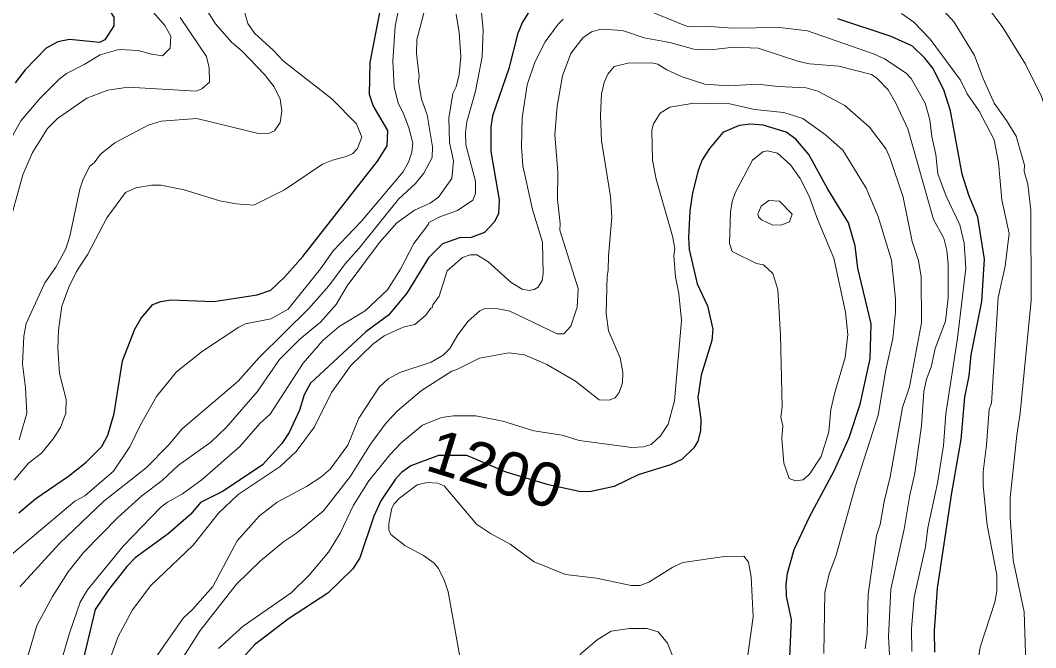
# Model space of a CAD drawing. Extents: x 598.3 to 623.2, y 6902.2 to 6930.1.
# Drawn here: x 607.945 to 609.803, y 6923.205 to 6924.353 of the extents above; entities that cross this region are included whole.
import ezdxf
from ezdxf.enums import TextEntityAlignment as Align

# ---------------------------------------------------------------- set-up
doc = ezdxf.new("R2010")
doc.units = 0
doc.header["$LTSCALE"] = 0.032
doc.layers.add('1', color=7, linetype='Continuous', lineweight=25)
doc.layers.add('2', color=7, linetype='Continuous', lineweight=13)
doc.layers.add('61', color=7, linetype='Continuous')

msp = doc.modelspace()

# ---------------------------------------------------------------- linework, layer by layer
at = {"layer": '1'}
for points in [[(608.0949, 6924.3926), (608.1166, 6924.3589), (608.1166, 6924.3431), (608.0999, 6924.3179), (608.0902, 6924.313), (608.0352, 6924.3186), (608.0141, 6924.3138), (607.9929, 6924.3022), (607.9545, 6924.263), (607.9359, 6924.2392)], [(608.891, 6924.3942), (608.864, 6924.35), (608.8554, 6924.3299), (608.8388, 6924.2653), (608.8091, 6924.1789), (608.8059, 6924.1578), (608.8059, 6924.1131), (608.8212, 6924.0251), (608.8204, 6923.9995), (608.8121, 6923.9841), (608.7944, 6923.9654), (608.7702, 6923.9561), (608.7491, 6923.9552), (608.7178, 6923.9442)], [(607.9426, 6923.4523), (607.9736, 6923.4784), (608.0337, 6923.5192), (608.0662, 6923.5449), (608.0948, 6923.5737), (608.1057, 6923.5944), (608.1171, 6923.6337), (608.1324, 6923.7304), (608.1549, 6923.7882), (608.1665, 6923.8082), (608.1877, 6923.8333), (608.2022, 6923.8387), (608.221, 6923.8418), (608.2997, 6923.8387), (608.3787, 6923.8508), (608.4035, 6923.8598), (608.4291, 6923.8837), (608.4625, 6923.9212), (608.5991, 6924.0955), (608.6164, 6924.1236), (608.618, 6924.1516), (608.5908, 6924.1974), (608.5841, 6924.2175), (608.5857, 6924.276), (608.6044, 6924.3736)], [(609.6186, 6923.1968), (609.6177, 6923.2364), (609.6233, 6923.3141), (609.6492, 6923.4889), (609.6663, 6923.5864), (609.6735, 6923.6638), (609.6809, 6923.7029), (609.6849, 6923.7415), (609.7044, 6923.8389), (609.7091, 6923.9166), (609.6972, 6923.9933), (609.6807, 6924.0332), (609.6687, 6924.0717), (609.647, 6924.1876), (609.635, 6924.2265), (609.6146, 6924.2658), (609.6001, 6924.2844), (609.5774, 6924.306), (609.5385, 6924.3238), (609.4407, 6924.3563)], [(609.3518, 6923.1609), (609.3562, 6923.2571), (609.3473, 6923.2998), (609.3466, 6923.3212), (609.349, 6923.3419), (609.3609, 6923.3851), (609.3893, 6923.445), (609.4344, 6923.5287), (609.4618, 6923.5901), (609.4821, 6923.651), (609.5004, 6923.7337), (609.5017, 6923.7979), (609.4776, 6923.9001), (609.4728, 6923.9406), (609.4605, 6923.983), (609.4225, 6924.0445), (609.3876, 6924.1077), (609.3641, 6924.1359), (609.3465, 6924.1486), (609.3042, 6924.1613), (609.2821, 6924.1632), (609.2607, 6924.1608), (609.2303, 6924.1481), (609.2059, 6924.119), (609.1929, 6924.0979), (609.1855, 6924.0785), (609.175, 6924.038), (609.1702, 6924.0048), (609.1677, 6923.9561), (609.1692, 6923.9341), (609.1838, 6923.8713), (609.2023, 6923.8308), (609.2121, 6923.7881), (609.2105, 6923.7674), (609.1911, 6923.7039), (609.1847, 6923.6631), (609.1903, 6923.6236), (609.1895, 6923.6022), (609.1847, 6923.5832), (609.1777, 6923.5711), (609.1555, 6923.5497), (609.1351, 6923.5402), (609.0759, 6923.5219), (609.0317, 6923.5), (608.99, 6923.4913), (608.9709, 6923.4906), (608.9118, 6923.5032), (608.8344, 6923.5262), (608.7623, 6923.5571), (608.7102, 6923.5569), (608.6601, 6923.5383), (608.6428, 6923.5259), (608.6314, 6923.513), (608.6052, 6923.4738), (608.5919, 6923.4461), (608.5665, 6923.3698), (608.5538, 6923.3495), (608.5077, 6923.3048), (608.4361, 6923.2578), (608.3741, 6923.2102), (608.3305, 6923.1623)], [(608.7178, 6923.9442), (608.692, 6923.9189), (608.6526, 6923.8539), (608.6191, 6923.814), (608.5773, 6923.7834), (608.4764, 6923.6896), (608.4649, 6923.6683), (608.4559, 6923.6402), (608.4375, 6923.5993), (608.424, 6923.579), (608.3887, 6923.5397), (608.3166, 6923.4915), (608.2751, 6923.4707), (608.2575, 6923.4498), (608.2159, 6923.4139), (608.1557, 6923.3699), (608.1405, 6923.354), (608.107, 6923.3114), (608.0822, 6923.2752), (608.0562, 6923.1651)]]:
    msp.add_lwpolyline(points, dxfattribs=at)
at = {"layer": '2'}
for points in [[(608.5286, 6923.7928), (608.576, 6923.8215), (608.6169, 6923.8602), (608.641, 6923.8979), (608.6654, 6923.945), (608.6922, 6923.9802), (608.6925, 6923.9833), (608.7129, 6923.9938), (608.7449, 6924.0056), (608.7735, 6924.0245), (608.7782, 6924.0362), (608.7782, 6924.0588), (608.7606, 6924.1258), (608.7597, 6924.1484), (608.7621, 6924.1676), (608.7782, 6924.2237), (608.7904, 6924.2869), (608.7921, 6924.3363), (608.7856, 6924.4063)], [(607.9341, 6923.5118), (607.9604, 6923.5429), (607.9843, 6923.5611), (608.0054, 6923.5872), (608.0188, 6923.6085), (608.0287, 6923.6347), (608.0295, 6923.6592), (608.0174, 6923.707), (608.0142, 6923.7535), (608.0153, 6923.7864), (608.0214, 6923.8305), (608.0339, 6923.8652), (608.0481, 6923.8937), (608.0689, 6923.9257), (608.1038, 6923.9922), (608.1377, 6924.0381), (608.1567, 6924.0466), (608.1855, 6924.0515), (608.2025, 6924.0515), (608.2454, 6924.0434), (608.3107, 6924.0232), (608.3404, 6924.0174), (608.3727, 6924.0151), (608.4285, 6924.0435), (608.4985, 6924.0904), (608.5163, 6924.0977), (608.5417, 6924.104), (608.5538, 6924.1097), (608.562, 6924.1188), (608.5702, 6924.1397), (608.5605, 6924.164), (608.5153, 6924.21), (608.4266, 6924.2785), (608.4088, 6924.298), (608.3737, 6924.3298), (608.3619, 6924.3475), (608.3509, 6924.3865)], [(608.2722, 6924.3958), (608.3026, 6924.3473), (608.3316, 6924.3136), (608.3513, 6924.2972), (608.3923, 6924.2545), (608.4099, 6924.232), (608.4205, 6924.2092), (608.4237, 6924.1878), (608.4206, 6924.1662), (608.4104, 6924.1509), (608.4008, 6924.147), (608.3814, 6924.1463), (608.2685, 6924.1738), (608.203, 6924.1688), (608.1792, 6924.1616), (608.1186, 6924.1292), (608.0923, 6924.1086), (608.0807, 6924.0924), (608.0727, 6924.0867), (608.0605, 6924.0626), (608.0543, 6924.0444), (608.0359, 6923.9584), (608.0285, 6923.9355), (608.0107, 6923.9016), (607.9901, 6923.8732), (607.9559, 6923.7984), (607.9517, 6923.7755), (607.9494, 6923.725), (607.955, 6923.6806), (607.9574, 6923.6344), (607.9432, 6923.5854)], [(607.9192, 6924.1201), (607.9465, 6924.1694), (607.9819, 6924.2112), (608.0165, 6924.2456), (608.0301, 6924.2562), (608.0625, 6924.2724), (608.0913, 6924.2901), (608.1258, 6924.3), (608.1609, 6924.2985), (608.1855, 6924.2912), (608.2057, 6924.2887), (608.2198, 6924.3022), (608.2205, 6924.3243), (608.21, 6924.3437), (608.1804, 6924.3774)], [(608.64, 6924.3852), (608.631, 6924.3427), (608.6269, 6924.2786), (608.6294, 6924.2315), (608.6368, 6924.2016), (608.6467, 6924.1827), (608.6564, 6924.1566), (608.6633, 6924.1284), (608.6617, 6924.1122), (608.6556, 6924.0938), (608.6449, 6924.0755), (608.5693, 6923.9859), (608.5175, 6923.9315), (608.4943, 6923.8988), (608.4352, 6923.825), (608.4039, 6923.8074), (608.3576, 6923.7982), (608.3449, 6923.7919), (608.2786, 6923.7478), (608.2313, 6923.7101), (608.1943, 6923.6649), (608.1653, 6923.6133), (608.1459, 6923.5729), (608.1156, 6923.5283), (608.0635, 6923.483), (608.045, 6923.4735), (607.9245, 6923.3717)], [(609.5059, 6924.2923), (609.3852, 6924.3341), (609.3342, 6924.3405), (609.2484, 6924.3388), (609.2068, 6924.3421), (609.1669, 6924.3414), (609.0759, 6924.3786)], [(609.7852, 6923.1573), (609.782, 6923.2707), (609.7617, 6923.3654), (609.7561, 6923.4436), (609.7565, 6923.4798), (609.7682, 6923.5941), (609.7747, 6923.6344), (609.7949, 6923.8407), (609.7941, 6924.006), (609.7886, 6924.0537), (609.7821, 6924.077), (609.7827, 6924.0885), (609.7673, 6924.1417), (609.7498, 6924.1703), (609.7268, 6924.2016), (609.7066, 6924.2469), (609.6911, 6924.2893), (609.6535, 6924.35), (609.6227, 6924.384)], [(609.7093, 6924.3856), (609.7425, 6924.3403), (609.7844, 6924.2734), (609.8137, 6924.214), (609.8355, 6924.1493), (609.8532, 6924.0831), (609.8556, 6924.0516), (609.8646, 6923.9924), (609.867, 6923.9536), (609.8873, 6923.864)], [(607.9211, 6923.9668), (607.9502, 6924.0704), (607.9676, 6924.1115), (607.9953, 6924.1557), (608.0136, 6924.1739), (608.0673, 6924.2108), (608.1054, 6924.2255), (608.1426, 6924.2312), (608.2669, 6924.224), (608.2777, 6924.228), (608.2916, 6924.2403), (608.291, 6924.2666), (608.286, 6924.2874), (608.2379, 6924.3587)], [(607.9446, 6923.3165), (608.0174, 6923.3959), (608.0984, 6923.4735), (608.1754, 6923.5344), (608.2163, 6923.5761), (608.2413, 6923.6061), (608.3438, 6923.6931), (608.3824, 6923.7366), (608.4735, 6923.826), (608.5099, 6923.8674), (608.5398, 6923.9078), (608.5654, 6923.9365), (608.637, 6924.026), (608.6684, 6924.0549), (608.6837, 6924.0737), (608.6989, 6924.1025), (608.6997, 6924.1219), (608.69, 6924.1802), (608.6796, 6924.2092), (608.6739, 6924.2412), (608.6753, 6924.2505), (608.6702, 6924.293), (608.6707, 6924.3181), (608.6836, 6924.3667)], [(608.7427, 6924.3646), (608.7483, 6924.3311), (608.7515, 6924.2866), (608.7483, 6924.2545), (608.7426, 6924.232), (608.7367, 6924.2198), (608.7291, 6924.1742), (608.7305, 6924.13), (608.7377, 6924.0963), (608.7346, 6924.0639), (608.7106, 6924.0297), (608.6952, 6924.0189), (608.6664, 6924.006), (608.6343, 6923.9827), (608.6022, 6923.9468), (608.5434, 6923.8676), (608.523, 6923.8336), (608.4947, 6923.8013), (608.4565, 6923.7702), (608.4196, 6923.7325), (608.3789, 6923.6737), (608.3218, 6923.608), (608.2938, 6923.5816), (608.235, 6923.5392), (608.2047, 6923.5112), (608.1677, 6923.4831), (608.1242, 6923.4443), (608.061, 6923.3796), (608.0332, 6923.3443), (608.0041, 6923.299), (607.9758, 6923.2456), (607.9502, 6923.1589)], [(608.9386, 6924.3558), (608.9292, 6924.3465), (608.9058, 6924.3141), (608.8867, 6924.277), (608.8729, 6924.2353), (608.8632, 6924.1751), (608.8624, 6924.1219), (608.865, 6924.0869), (608.8826, 6924.007), (608.9005, 6923.9474), (608.9021, 6923.8902), (608.8998, 6923.8773), (608.893, 6923.8652), (608.8853, 6923.8605), (608.876, 6923.8589), (608.8636, 6923.8615), (608.8433, 6923.8738), (608.8007, 6923.9119), (608.7807, 6923.9243), (608.7686, 6923.9244), (608.7541, 6923.9194), (608.7264, 6923.8949), (608.7118, 6923.8483), (608.6999, 6923.8329), (608.6988, 6923.8275), (608.6963, 6923.8269), (608.6872, 6923.8139), (608.6672, 6923.7966), (608.6457, 6923.7917), (608.611, 6923.7759), (608.5905, 6923.7609), (608.5498, 6923.7218), (608.5145, 6923.6722), (608.4838, 6923.6093), (608.45, 6923.5645), (608.421, 6923.537), (608.3442, 6923.4855), (608.3081, 6923.4517), (608.2614, 6923.393), (608.1842, 6923.3189), (608.1508, 6923.2747), (608.1245, 6923.2256), (608.096, 6923.1463)], [(609.5576, 6924.3661), (609.5802, 6924.3498), (609.6098, 6924.3192), (609.6653, 6924.2437), (609.6778, 6924.2191), (609.6993, 6924.187), (609.7269, 6924.1346), (609.7349, 6924.0934), (609.7408, 6924.0246), (609.7545, 6923.9634), (609.7473, 6923.9037), (609.7342, 6923.8464), (609.7221, 6923.6527), (609.7179, 6923.6418), (609.7132, 6923.5761), (609.7067, 6923.5272), (609.7068, 6923.5013), (609.714, 6923.4293), (609.7318, 6923.3386), (609.7318, 6923.3087), (609.728, 6923.2888), (609.7015, 6923.2065), (609.6981, 6923.1863)], [(608.1773, 6923.1646), (608.2431, 6923.259), (608.2606, 6923.2749), (608.2974, 6923.3173), (608.3424, 6923.401), (608.3827, 6923.4464), (608.415, 6923.4713), (608.4688, 6923.5001), (608.4952, 6923.5174), (608.5123, 6923.5322), (608.5448, 6923.5758), (608.5648, 6923.6255), (608.6019, 6923.6818), (608.6183, 6923.6974), (608.64, 6923.7089), (608.6971, 6923.7276), (608.7192, 6923.7406), (608.7313, 6923.7528), (608.7459, 6923.7779), (608.7645, 6923.803), (608.7858, 6923.822), (608.7952, 6923.8261), (608.8193, 6923.8256), (608.8412, 6923.8209), (608.9275, 6923.7795), (608.9399, 6923.7795), (608.9527, 6923.7936), (608.9643, 6923.8284), (608.966, 6923.8629), (608.9321, 6923.9695), (608.9328, 6923.9814), (608.928, 6924.0254), (608.9288, 6924.0761), (608.9232, 6924.144), (608.9274, 6924.1965), (608.937, 6924.2517), (608.9526, 6924.2925), (608.9744, 6924.3212), (608.9904, 6924.3324), (609.0082, 6924.3372), (609.0468, 6924.3349), (609.0865, 6924.3213), (609.1334, 6924.3128), (609.1775, 6924.3009), (609.2083, 6924.2993), (609.2508, 6924.304), (609.295, 6924.3024), (609.3696, 6924.2781), (609.3889, 6924.2741), (609.4426, 6924.2694), (609.5025, 6924.2543), (609.5131, 6924.2467), (609.5329, 6924.2261), (609.5471, 6924.2016), (609.5687, 6924.155), (609.6157, 6923.9891), (609.6348, 6923.955), (609.6403, 6923.9328), (609.6429, 6923.9073), (609.6428, 6923.8456), (609.6379, 6923.803), (609.6193, 6923.7526), (609.6119, 6923.7186), (609.6032, 6923.6964), (609.5983, 6923.6741), (609.5942, 6923.6114), (609.5821, 6923.5245), (609.5724, 6923.4844), (609.5624, 6923.4224), (609.5377, 6923.3125), (609.5335, 6923.225), (609.5383, 6923.1392)], [(609.4907, 6923.2034), (609.4946, 6923.2313), (609.4963, 6923.303), (609.5114, 6923.4103), (609.5182, 6923.4309), (609.5255, 6923.473), (609.5367, 6923.5181), (609.5595, 6923.6446), (609.5722, 6923.6827), (609.5942, 6923.7998), (609.5934, 6923.8842), (609.5884, 6923.9137), (609.5772, 6923.9487), (609.5602, 6924.0296), (609.5368, 6924.1007), (609.5293, 6924.1174), (609.4991, 6924.158), (609.454, 6924.1974), (609.4046, 6924.2237), (609.3833, 6924.2297), (609.3318, 6924.2321), (609.2937, 6924.2368), (609.2406, 6924.2337), (609.1975, 6924.2365), (609.1559, 6924.25), (609.1283, 6924.2626), (609.1118, 6924.2732), (609.1004, 6924.2757), (609.0566, 6924.2751), (609.0317, 6924.2691), (609.0201, 6924.2551), (609.0132, 6924.2395), (609.0085, 6924.2187), (609.0066, 6924.1793), (609.0088, 6924.1326), (609.0252, 6924.0308), (609.0276, 6923.993), (609.0212, 6923.9221), (609.0211, 6923.8953), (609.0188, 6923.8859), (609.0171, 6923.8171), (609.0212, 6923.785), (609.0428, 6923.736), (609.0479, 6923.7086), (609.0471, 6923.69), (609.0408, 6923.6724), (609.0336, 6923.6628), (609.0228, 6923.6581), (609.0043, 6923.659), (608.961, 6923.6931), (608.9089, 6923.7235), (608.8676, 6923.7414), (608.8394, 6923.7448), (608.7852, 6923.7352), (608.7437, 6923.7141), (608.7346, 6923.7115), (608.6793, 6923.6758), (608.6355, 6923.639), (608.6149, 6923.617), (608.5862, 6923.578), (608.5493, 6923.5189), (608.4998, 6923.4558), (608.4506, 6923.4146), (608.427, 6923.399), (608.3849, 6923.3645), (608.3412, 6923.3213), (608.2744, 6923.2366), (608.2197, 6923.1504)], [(609.5765, 6923.1982), (609.5756, 6923.2406), (609.5804, 6923.2979), (609.6015, 6923.39), (609.6056, 6923.4245), (609.6232, 6923.5062), (609.634, 6923.575), (609.6387, 6923.6331), (609.6598, 6923.772), (609.6751, 6923.8996), (609.6719, 6923.9458), (609.6639, 6923.9793), (609.6393, 6924.0319), (609.6237, 6924.0724), (609.6201, 6924.108), (609.6129, 6924.1408), (609.6095, 6924.1711), (609.6006, 6924.2016), (609.5752, 6924.2471), (609.5657, 6924.2565), (609.5265, 6924.2829), (609.5059, 6924.2923)], [(608.3077, 6923.2035), (608.3528, 6923.2449), (608.4407, 6923.3059), (608.4741, 6923.3377), (608.5094, 6923.3802), (608.5307, 6923.4147), (608.5547, 6923.466), (608.5827, 6923.5105), (608.6212, 6923.5585), (608.642, 6923.5802), (608.6811, 6923.6126), (608.7161, 6923.6264), (608.7376, 6923.6297), (608.7786, 6923.6297), (608.8284, 6923.62), (608.8849, 6923.6023), (608.9367, 6923.5942), (608.9675, 6923.5845), (609.0639, 6923.5715), (609.0856, 6923.5731), (609.0993, 6923.577), (609.1168, 6923.5928), (609.1308, 6923.6146), (609.1424, 6923.6568), (609.1547, 6923.8042), (609.1498, 6923.8535), (609.1441, 6923.8839), (609.141, 6923.9227), (609.1425, 6923.9357), (609.1385, 6923.9587), (609.1088, 6924.0626), (609.102, 6924.0976), (609.1004, 6924.1525), (609.1036, 6924.1641), (609.1158, 6924.1833), (609.1339, 6924.1947), (609.1776, 6924.202), (609.2435, 6924.2004), (609.2883, 6924.19), (609.342, 6924.185), (609.3771, 6924.1737), (609.4184, 6924.1439), (609.4503, 6924.116), (609.4929, 6924.0461), (609.5147, 6923.9946), (609.5392, 6923.9144), (609.5464, 6923.8438), (609.5464, 6923.8197)], [(609.5464, 6923.8197), (609.5417, 6923.7709), (609.5286, 6923.7136), (609.5148, 6923.6308), (609.4735, 6923.5014), (609.4373, 6923.3729), (609.4252, 6923.3406), (609.417, 6923.3063), (609.4153, 6923.1946)], [(608.0117, 6923.1508), (608.0352, 6923.2318), (608.0548, 6923.2888), (608.0681, 6923.3114), (608.1335, 6923.3913), (608.2027, 6923.4622), (608.2149, 6923.4719), (608.2422, 6923.4871), (608.278, 6923.5132), (608.3472, 6923.5736), (608.3835, 6923.6155), (608.4022, 6923.6326), (608.4629, 6923.7258), (608.499, 6923.7674), (608.5286, 6923.7928)], [(609.2713, 6923.1568), (609.2858, 6923.2615), (609.2826, 6923.3349), (609.2777, 6923.3618), (609.2687, 6923.373), (609.2335, 6923.3724), (609.1577, 6923.3612), (609.1391, 6923.3528), (609.0951, 6923.3252), (609.0794, 6923.319), (609.0627, 6923.319), (608.9996, 6923.3328), (608.9427, 6923.339), (608.8856, 6923.3626), (608.8414, 6923.395), (608.8055, 6923.4141), (608.7799, 6923.4316), (608.7208, 6923.5017), (608.7089, 6923.5066), (608.6895, 6923.5075), (608.6713, 6923.5033), (608.639, 6923.4791), (608.6292, 6923.4684), (608.6252, 6923.4604), (608.6197, 6923.4328), (608.6197, 6923.421), (608.6231, 6923.4127), (608.649, 6923.3922), (608.683, 6923.3738), (608.7024, 6923.3597), (608.7103, 6923.3503), (608.7214, 6923.3276), (608.7281, 6923.3074), (608.7495, 6923.1893)]]:
    msp.add_lwpolyline(points, dxfattribs=at)
for points in [[(609.336, 6923.7774), (609.3311, 6923.8611), (609.3222, 6923.8903), (609.3049, 6923.9058), (609.2922, 6923.9086), (609.2479, 6923.9301), (609.243, 6923.945), (609.2446, 6924.0024), (609.2478, 6924.0219), (609.2534, 6924.0375), (609.2851, 6924.0972), (609.304, 6924.1127), (609.3124, 6924.1145), (609.3306, 6924.1104), (609.3542, 6924.0892), (609.3723, 6924.0639), (609.3885, 6924.0316), (609.4036, 6923.9895), (609.4339, 6923.9179), (609.455, 6923.8192), (609.459, 6923.7787), (609.4541, 6923.7361), (609.4353, 6923.6726), (609.4283, 6923.6409), (609.4242, 6923.6006), (609.4103, 6923.5551), (609.3893, 6923.5229), (609.3773, 6923.5125), (609.3636, 6923.5108), (609.3522, 6923.5151), (609.342, 6923.5427), (609.3385, 6923.5884), (609.3401, 6923.6112), (609.3369, 6923.6272), (609.3393, 6923.6463)], [(609.3386, 6923.9794), (609.3526, 6923.9849), (609.3577, 6923.9989), (609.3345, 6924.0223), (609.3148, 6924.0239), (609.3005, 6924.0133), (609.2948, 6923.9989), (609.2957, 6923.9939), (609.3016, 6923.9883), (609.3219, 6923.9787)], [(609.1186, 6923.0494), (609.1439, 6923.0503), (609.1569, 6923.0654), (609.1596, 6923.0813), (609.1579, 6923.1279), (609.1507, 6923.1601), (609.1295, 6923.2135), (609.1124, 6923.234), (609.0923, 6923.2404), (609.0598, 6923.2404), (609.0263, 6923.2356), (609.0005, 6923.2197), (608.9719, 6923.1952), (608.9389, 6923.1583), (608.9051, 6923.1095), (608.8956, 6923.084), (608.8949, 6923.0546), (608.9114, 6923.0423), (608.9356, 6923.0323), (608.9715, 6923.0308), (609.0246, 6923.0389), (609.0654, 6923.0413), (609.0999, 6923.0509)]]:
    msp.add_lwpolyline(points, close=True, dxfattribs=at)

# ---------------------------------------------------------------- texts
at = {"layer": '61', "width": 1.05}
msp.add_text('1200', height=0.08, rotation=342.784, dxfattribs=at).set_placement((608.8027, 6923.4942), align=Align.CENTER)

doc.saveas('drawing.dxf')
